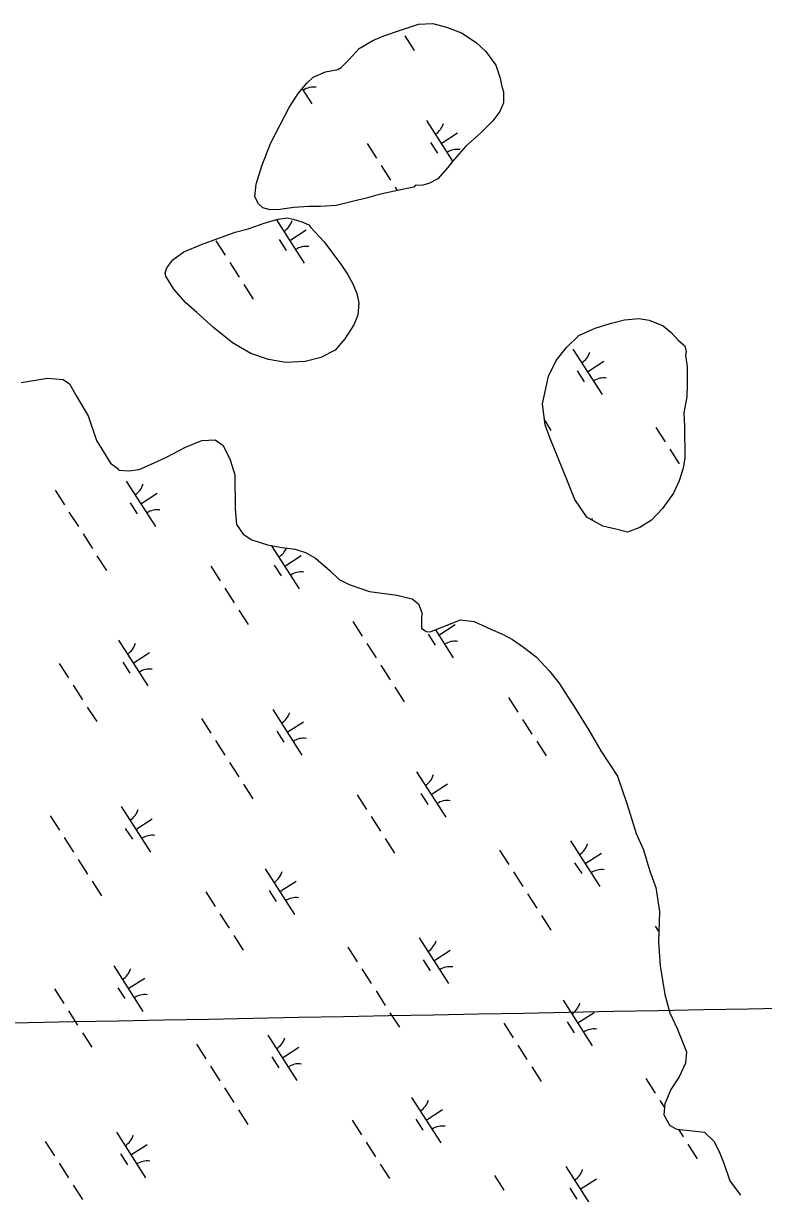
# Model space of a CAD drawing. Extents: x 3962991 to 3983549, y 181631 to 204078.
# Drawn here: x 3974991 to 3975675, y 194321 to 195403 of the extents above; entities that cross this region are included whole.
import ezdxf

# ---------------------------------------------------------------- set-up
doc = ezdxf.new("R2010")
doc.units = 0
doc.layers.add('V-GRID-MAJR', color=7, linetype='Continuous')
doc.layers.add('V-WETL-SWMP', color=7, linetype='Continuous')

msp = doc.modelspace()

# ---------------------------------------------------------------- linework, layer by layer
at = {"layer": 'V-GRID-MAJR'}
msp.add_spline([(3968046, 194348.3), (3973372.6, 194448.6), (3978699.2, 194549.8), (3978985.3, 194555.2)], degree=3, dxfattribs=at)
at = {"layer": 'V-WETL-SWMP'}
for p, q in [((3975343.7, 195391.6), (3975352.3, 195378.1)), ((3975248.7, 195342.8), (3975257.7, 195328.8)), ((3975363.7, 195313.4), (3975387.8, 195275.8)), ((3975377.2, 195292.3), (3975392.3, 195302)), ((3975308.8, 195292.1), (3975317.4, 195278.6)), ((3975367.5, 195293.2), (3975373.9, 195283.1)), ((3975321.7, 195271.9), (3975330.4, 195258.4)), ((3975334.7, 195251.7), (3975336.6, 195248.7)), ((3975224.9, 195221.6), (3975250.7, 195181.5)), ((3975237.2, 195202.5), (3975252.3, 195212.3)), ((3975168.8, 195202.3), (3975177.4, 195188.8)), ((3975227.4, 195203.4), (3975233.9, 195193.3)), ((3975181.7, 195182.1), (3975190.4, 195168.6)), ((3975194.7, 195161.9), (3975203.3, 195148.4)), ((3975499.1, 195102.1), (3975526.1, 195060)), ((3975512.6, 195081.1), (3975527.8, 195090.8)), ((3975502.9, 195081.9), (3975509.4, 195071.8)), ((3975473, 195036), (3975478.8, 195026.9)), ((3975575.7, 195029.7), (3975584.3, 195016.2)), ((3975588.7, 195009.5), (3975597.3, 194996)), ((3975020.2, 194971.6), (3975028.8, 194958.2)), ((3975086.1, 194980.1), (3975113, 194938)), ((3975099.5, 194959.1), (3975114.7, 194968.8)), ((3975033.1, 194951.4), (3975041.8, 194937.9)), ((3975089.8, 194959.9), (3975096.3, 194949.8)), ((3975046.1, 194931.2), (3975054.7, 194917.7)), ((3975220.5, 194920.3), (3975246.1, 194880.5)), ((3975059, 194911), (3975067.7, 194897.5)), ((3975232.6, 194901.5), (3975247.7, 194911.2)), ((3975164.2, 194901.3), (3975172.8, 194887.8)), ((3975222.8, 194902.4), (3975229.3, 194892.3)), ((3975177.1, 194881.1), (3975185.8, 194867.6)), ((3975190.1, 194860.8), (3975198.7, 194847.4)), ((3975295.6, 194850.1), (3975304.3, 194836.7)), ((3975371.9, 194842.5), (3975388.5, 194816.5)), ((3975375, 194837.6), (3975390.2, 194847.3)), ((3975079, 194832.8), (3975106, 194790.7)), ((3975365.3, 194838.4), (3975371.8, 194828.3)), ((3975092.5, 194811.7), (3975107.7, 194821.5)), ((3975308.6, 194829.9), (3975317.2, 194816.5)), ((3975024.1, 194811.5), (3975032.8, 194798)), ((3975082.8, 194812.6), (3975089.3, 194802.5)), ((3975321.6, 194809.7), (3975330.2, 194796.3)), ((3975037.1, 194791.3), (3975045.7, 194777.8)), ((3975334.5, 194789.5), (3975343.1, 194776)), ((3975439.6, 194779.8), (3975448.3, 194766.3)), ((3975050, 194771.1), (3975058.7, 194757.6)), ((3975221.5, 194768.8), (3975248.5, 194726.7)), ((3975155.6, 194760.4), (3975164.3, 194746.9)), ((3975235, 194747.8), (3975250.1, 194757.5)), ((3975452.6, 194759.6), (3975461.2, 194746.1)), ((3975225.3, 194748.7), (3975231.7, 194738.6)), ((3975168.6, 194740.2), (3975177.2, 194726.7)), ((3975465.6, 194739.4), (3975474.2, 194725.9)), ((3975181.5, 194719.9), (3975190.2, 194706.5)), ((3975354.5, 194711.3), (3975381.5, 194669.2)), ((3975194.5, 194699.7), (3975203.1, 194686.3)), ((3975358.3, 194691.1), (3975364.8, 194681)), ((3975368, 194690.2), (3975383.2, 194700)), ((3975299.6, 194690), (3975308.2, 194676.5)), ((3975015.6, 194670.6), (3975024.2, 194657.1)), ((3975081.5, 194679.1), (3975108.4, 194637)), ((3975312.6, 194669.8), (3975321.2, 194656.3)), ((3975085.2, 194658.9), (3975091.7, 194648.8)), ((3975095, 194658), (3975110.1, 194667.7)), ((3975028.5, 194650.4), (3975037.2, 194636.9)), ((3975325.5, 194649.6), (3975334.2, 194636.1)), ((3975497, 194647.3), (3975524, 194605.2)), ((3975431.1, 194638.9), (3975439.7, 194625.4)), ((3975510.5, 194626.3), (3975525.6, 194636)), ((3975041.5, 194630.2), (3975050.1, 194616.7)), ((3975500.7, 194627.2), (3975507.2, 194617.1)), ((3975214.5, 194621.5), (3975241.5, 194579.4)), ((3975444, 194618.7), (3975452.7, 194605.2)), ((3975054.4, 194610), (3975063.1, 194596.5)), ((3975228, 194600.5), (3975243.1, 194610.2)), ((3975159.6, 194600.2), (3975168.2, 194586.7)), ((3975218.2, 194601.4), (3975224.7, 194591.3)), ((3975457, 194598.5), (3975465.6, 194585)), ((3975172.5, 194580), (3975181.2, 194566.5)), ((3975469.9, 194578.3), (3975478.6, 194564.8)), ((3975575.1, 194568.5), (3975578.5, 194563.2)), ((3975185.5, 194559.8), (3975194.1, 194546.3)), ((3975356.9, 194557.6), (3975383.9, 194515.5)), ((3975291.1, 194549.1), (3975299.7, 194535.6)), ((3975370.4, 194536.5), (3975385.6, 194546.2)), ((3975074.5, 194531.7), (3975101.4, 194489.6)), ((3975304, 194528.9), (3975312.6, 194515.4)), ((3975360.7, 194537.4), (3975367.2, 194527.3)), ((3975087.9, 194510.7), (3975103.1, 194520.4)), ((3975019.6, 194510.4), (3975028.2, 194497)), ((3975078.2, 194511.6), (3975084.7, 194501.5)), ((3975317, 194508.7), (3975325.6, 194495.2)), ((3975490, 194500), (3975516.9, 194457.9)), ((3975032.5, 194490.2), (3975041.1, 194476.8)), ((3975329.9, 194488.5), (3975338.6, 194475)), ((3975503.5, 194479), (3975518.6, 194488.7)), ((3975435.1, 194478.7), (3975443.7, 194465.3)), ((3975493.7, 194479.9), (3975500.2, 194469.8)), ((3975045.5, 194470), (3975054.1, 194456.6)), ((3975216.9, 194467.8), (3975243.9, 194425.7)), ((3975151, 194459.3), (3975159.7, 194445.8)), ((3975230.4, 194446.7), (3975245.6, 194456.5)), ((3975448, 194458.5), (3975456.6, 194445.1)), ((3975220.7, 194447.6), (3975227.1, 194437.5)), ((3975164, 194439.1), (3975172.6, 194425.6)), ((3975461, 194438.3), (3975469.6, 194424.8)), ((3975566.5, 194427.6), (3975575.2, 194414.1)), ((3975176.9, 194418.9), (3975185.6, 194405.4)), ((3975349.9, 194410.2), (3975376.9, 194368.2)), ((3975189.9, 194398.7), (3975198.5, 194385.2)), ((3975363.4, 194389.2), (3975378.6, 194398.9)), ((3975579.5, 194407.4), (3975583.8, 194400.7)), ((3975295, 194389), (3975303.7, 194375.5)), ((3975353.7, 194390.1), (3975360.2, 194380)), ((3975076.9, 194378), (3975103.9, 194335.9)), ((3975596.6, 194380.7), (3975601.1, 194373.7)), ((3975011, 194369.5), (3975019.6, 194356.1)), ((3975090.4, 194357), (3975105.5, 194366.7)), ((3975308, 194368.7), (3975316.6, 194355.3)), ((3975605.4, 194367), (3975614, 194353.5)), ((3975080.6, 194357.9), (3975087.1, 194347.8)), ((3975023.9, 194349.3), (3975032.6, 194335.9)), ((3975320.9, 194348.5), (3975329.6, 194335.1)), ((3975492.4, 194346.3), (3975519.4, 194304.2)), ((3975426.5, 194337.8), (3975435.1, 194324.4)), ((3975505.9, 194325.3), (3975521, 194335)), ((3975036.9, 194329.1), (3975045.5, 194315.7)), ((3975496.1, 194326.1), (3975502.6, 194316))]:
    msp.add_line(p, q, dxfattribs=at)
for points in [[(3975212.5, 195232.8), (3975208.2, 195236.4), (3975205.1, 195243), (3975206.2, 195254.5), (3975211.4, 195271.4), (3975219.6, 195292.7), (3975236.8, 195325.5), (3975245.1, 195338.3), (3975252.9, 195348.1), (3975258.8, 195353.6), (3975270.3, 195358.6), (3975281.7, 195360.5), (3975284.7, 195362.4), (3975291.9, 195369.7), (3975301.4, 195380.1), (3975314, 195387.5), (3975324.3, 195391.8), (3975338.7, 195396.8), (3975356.2, 195402.5), (3975369.5, 195403.2), (3975382.2, 195399.8), (3975396.2, 195394.5), (3975409.6, 195385.6), (3975418.7, 195377.2), (3975427.9, 195364.6), (3975431.7, 195352.6), (3975433, 195346), (3975434.9, 195339.9), (3975435, 195329.7), (3975431.5, 195321.8), (3975424.9, 195313.2), (3975413.6, 195301.6), (3975400.4, 195290), (3975387.3, 195275.3), (3975383.1, 195269.8), (3975374.2, 195259.4), (3975365.7, 195255.1), (3975360.3, 195253.8), (3975353.1, 195253.2), (3975351.9, 195251.9), (3975336.8, 195248.7), (3975319.9, 195244.9), (3975309.1, 195241.8), (3975280.2, 195234.8), (3975265.7, 195234), (3975254.8, 195233.9), (3975240.9, 195233.1), (3975228.2, 195231.1), (3975219.2, 195231)], [(3975121.9, 195172.5), (3975123.7, 195177.3), (3975129, 195184.7), (3975139.2, 195192), (3975155.5, 195198.9), (3975186.8, 195210.1), (3975198.8, 195213.3), (3975214.5, 195218.9), (3975226.5, 195222.1), (3975235, 195223.4), (3975240.4, 195222.2), (3975248.3, 195219.9), (3975255, 195217), (3975256.8, 195214.6), (3975269.1, 195201.4), (3975285, 195179.8), (3975290.6, 195171.4), (3975295.5, 195162.4), (3975299.2, 195153.4), (3975301.2, 195145), (3975300.1, 195133.5), (3975296.6, 195124.4), (3975288.2, 195111.6), (3975279.3, 195101.2), (3975266.1, 195094.4), (3975251.6, 195090.6), (3975233.5, 195089.8), (3975217.7, 195092.6), (3975201.4, 195097.9), (3975184.3, 195107.9), (3975166.6, 195122.2), (3975151.4, 195136), (3975141, 195144.9), (3975130, 195157.5), (3975122.6, 195169.5)], [(3975470.9, 195051.4), (3975476.6, 195076.9), (3975483.7, 195091.5), (3975493.2, 195103.7), (3975504.6, 195114.7), (3975519.6, 195121.5), (3975533.5, 195125.9), (3975546.7, 195129.1), (3975560, 195130.5), (3975569.7, 195128.8), (3975582.5, 195123.5), (3975589.8, 195117.5), (3975596.5, 195110.3), (3975602.6, 195105), (3975603.9, 195099.5), (3975603.3, 195096.5), (3975604.6, 195085.6), (3975604.8, 195069.3), (3975604.4, 195057.8), (3975601.5, 195043.3), (3975602.3, 195030.6), (3975602.6, 195001.6), (3975600.9, 194991.9), (3975597.4, 194980.4), (3975592.1, 194968.8), (3975582, 194954.8), (3975571.9, 194943.8), (3975561.1, 194937.1), (3975549.6, 194932.7), (3975538.7, 194935.6), (3975526.6, 194938.5), (3975512, 194946.8), (3975500.9, 194962.9), (3975493.4, 194981.6), (3975477.9, 195019.5), (3975473.5, 195032.1)]]:
    msp.add_lwpolyline(points, close=True, dxfattribs=at)
msp.add_lwpolyline([(3974988.9, 195071.2), (3975013.1, 195075.1), (3975027.6, 195074.1), (3975033.7, 195069.9), (3975040.5, 195057.9), (3975050.9, 195040.5), (3975058.5, 195017.6), (3975071.4, 194996.6), (3975077.5, 194991.9), (3975079.3, 194990.1), (3975088.4, 194989.6), (3975098.1, 194990.9), (3975111.3, 194996.5), (3975123.3, 195002.1), (3975140.7, 195011.3), (3975155.8, 195017.6), (3975168.4, 195018.3), (3975175.8, 195013), (3975182, 194999.7), (3975186.4, 194985.9), (3975186.7, 194954.5), (3975188.1, 194940), (3975194.2, 194931), (3975202.2, 194925.6), (3975216.7, 194921), (3975230.1, 194918.7), (3975242.2, 194917), (3975251.9, 194914.1), (3975261, 194908.8), (3975274.4, 194897.5), (3975283, 194889.1), (3975292.1, 194884.4), (3975310.9, 194877.9), (3975336.3, 194874.6), (3975350.3, 194871.1), (3975356.4, 194866.4), (3975359.5, 194858.6), (3975359, 194851.9), (3975359.1, 194844), (3975363.3, 194841.1), (3975367, 194840.5), (3975395.2, 194851.7), (3975407.9, 194850.1), (3975423.1, 194843), (3975434.7, 194838.3), (3975443.2, 194833.5), (3975453.5, 194826.4), (3975465.1, 194817.5), (3975477.4, 194804.3), (3975486, 194793.5), (3975501.3, 194770.1), (3975513.7, 194749.7), (3975524.8, 194730.5), (3975540.2, 194707.1), (3975548.9, 194681.9), (3975557.7, 194654.2), (3975564.5, 194639.1), (3975570.2, 194619.2), (3975575.8, 194604.2), (3975579.1, 194581.9), (3975578.2, 194554.1), (3975579.7, 194531.7), (3975584.2, 194505.2), (3975588.6, 194488.3), (3975595.5, 194473.9), (3975604.2, 194452.2), (3975603.1, 194441.9), (3975597.2, 194429.2), (3975589.5, 194417.6), (3975584.2, 194404.2), (3975583.1, 194394), (3975588.6, 194384.3), (3975595.3, 194380.8), (3975620.8, 194378.1), (3975629.3, 194369.7), (3975634.3, 194360.1), (3975638.6, 194349.3), (3975644.2, 194333), (3975654.1, 194319.8)], dxfattribs=at)
for centre, start, end in [((3975259.3, 195326.7), 81.8919, 123.4355), ((3975362.5, 195315.7), 301.8919, 343.4355), ((3975392.3, 195269.2), 81.8919, 123.4355), ((3975222.5, 195225.9), 301.8919, 343.4355), ((3975252.3, 195179.4), 81.8919, 123.4355), ((3975497.9, 195104.4), 301.8919, 343.4355), ((3975527.7, 195057.9), 81.8919, 123.4355), ((3975084.8, 194982.4), 301.8919, 343.4355), ((3975114.7, 194935.9), 81.8919, 123.4355), ((3975500.3, 194950.7), 337.9309, 343.4355), ((3975217.9, 194924.9), 301.8919, 337.4393), ((3975247.7, 194878.4), 81.8919, 123.4355), ((3975390.1, 194814.4), 81.8919, 123.4355), ((3975077.8, 194835.1), 301.8919, 343.4355), ((3975107.6, 194788.6), 81.8919, 123.4355), ((3975220.3, 194771.2), 301.8919, 343.4355), ((3975250.1, 194724.7), 81.8919, 123.4355), ((3975353.3, 194713.6), 301.8919, 343.4355), ((3975383.1, 194667.1), 81.8919, 123.4355), ((3975080.2, 194681.4), 301.8919, 343.4355), ((3975110.1, 194634.9), 81.8919, 123.4355), ((3975495.8, 194649.7), 301.8919, 343.4355), ((3975213.3, 194623.9), 301.8919, 343.4355), ((3975525.6, 194603.2), 81.8919, 123.4355), ((3975243.1, 194577.3), 81.8919, 123.4355), ((3975355.7, 194559.9), 301.8919, 343.4355), ((3975073.2, 194534.1), 301.8919, 343.4355), ((3975385.5, 194513.4), 81.8919, 123.4355), ((3975103.1, 194487.6), 81.8919, 123.4355), ((3975488.7, 194502.4), 301.8919, 343.4355), ((3975215.7, 194470.1), 301.8919, 343.4355), ((3975518.6, 194455.9), 81.8919, 123.4355), ((3975245.5, 194423.6), 81.8919, 123.4355), ((3975348.7, 194412.6), 301.8919, 343.4355), ((3975378.5, 194366.1), 81.8919, 123.4355), ((3975075.7, 194380.4), 301.8919, 343.4355), ((3975105.5, 194333.8), 81.8919, 123.4355), ((3975491.2, 194348.6), 301.8919, 343.4355)]:
    msp.add_arc(centre, 17.6, start, end, dxfattribs=at)

doc.saveas('drawing.dxf')
